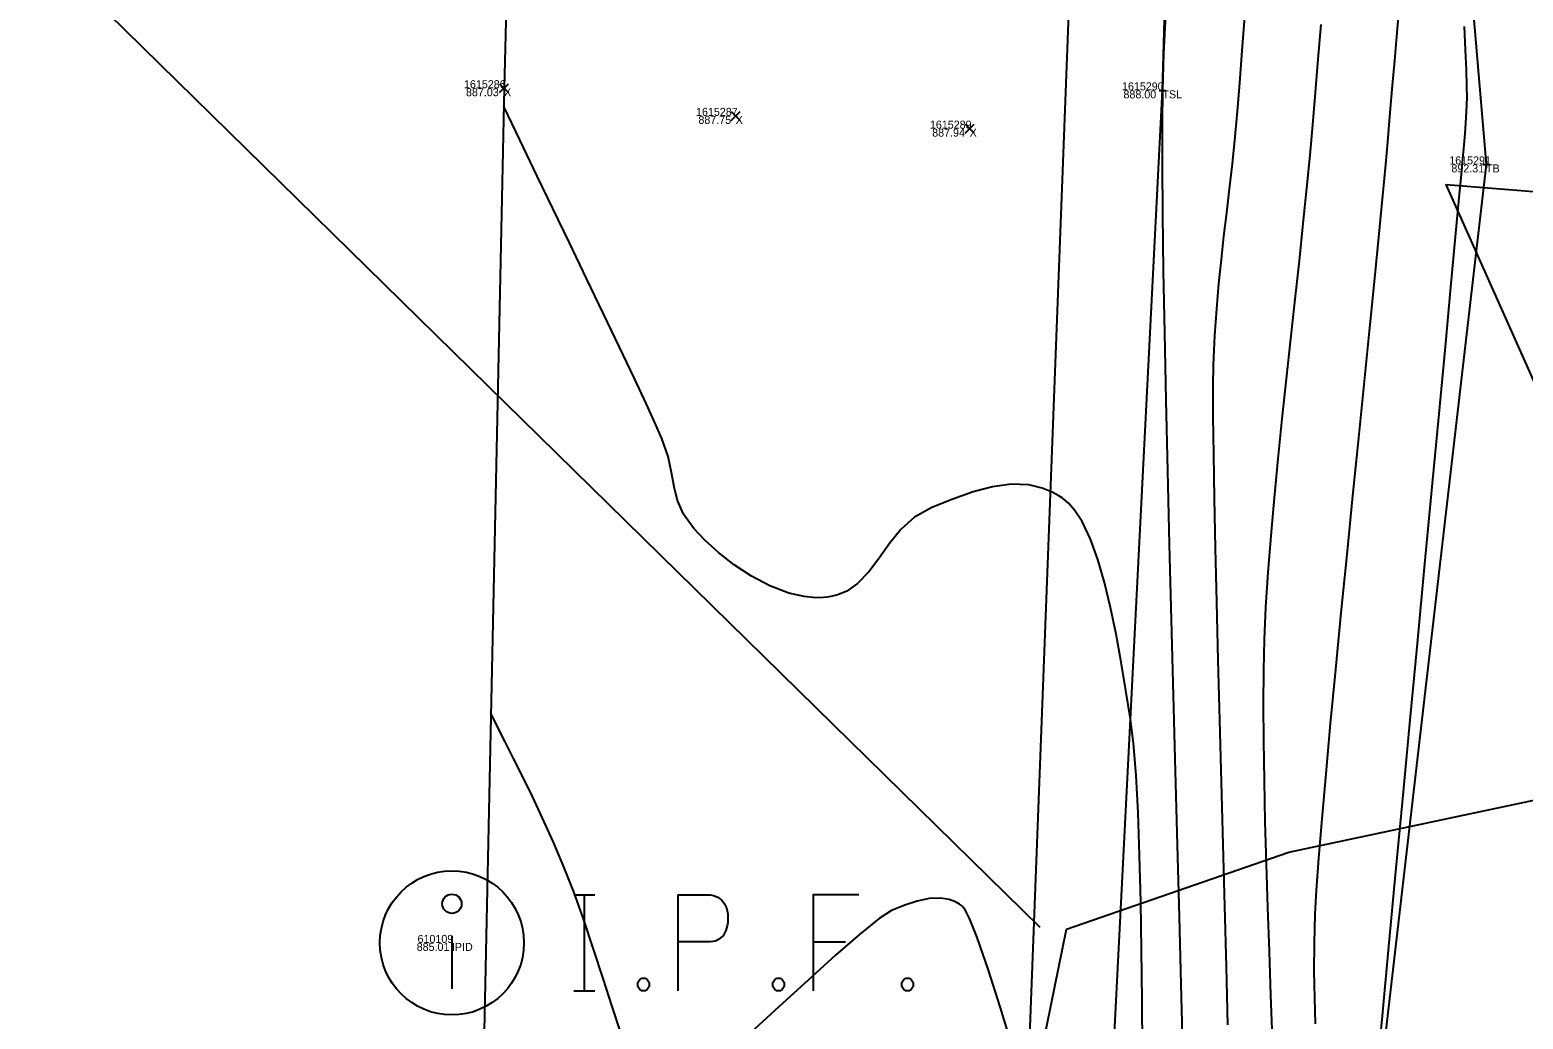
# Model space of a CAD drawing. Extents: x 1957117 to 1971063, y 701601 to 715861.
# Drawn here: x 1962652.6 to 1962717.9, y 702617.4 to 702660.6 of the extents above; entities that cross this region are included whole.
import ezdxf

# ---------------------------------------------------------------- set-up
doc = ezdxf.new("R2010")
doc.units = 0
for name, color, linetype in [('AP_X_Lights', 7, 'Continuous'), ('DT_X_Break_Line', 7, 'Continuous'), ('DT_X_Contour_Major', 7, 'Continuous'), ('DT_X_Contour_Minor', 7, 'Continuous'), ('DT_X_TIN_Hull', 7, 'Continuous'), ('DV_X_Property_Line', 7, 'Continuous'), ('PV_P_Drive', 7, 'Continuous'), ('PV_P_Shoulder', 7, 'Continuous'), ('RS_Raster1', 7, 'Continuous'), ('RW_X_Esmt_RR', 7, 'Continuous'), ('SC_Scratch1', 7, 'Continuous'), ('SC_Shading3', 7, 'Continuous'), ('VG_X_Tree_Line_Rt', 7, 'Continuous')]:
    doc.layers.add(name, color=color, linetype=linetype)

msp = doc.modelspace()

# ---------------------------------------------------------------- linework, layer by layer
at = {"layer": 'AP_X_Lights'}
for p, q in [((1962673.126, 702657.886), (1962673.514, 702658.276)), ((1962673.126, 702658.276), (1962673.514, 702657.886)), ((1962683.254, 702656.676), (1962683.642, 702657.066)), ((1962683.254, 702657.066), (1962683.642, 702656.676)), ((1962693.488, 702656.118), (1962693.876, 702656.508)), ((1962693.488, 702656.508), (1962693.876, 702656.118))]:
    msp.add_line(p, q, dxfattribs=at)
at = {"layer": 'DT_X_Break_Line'}
for points in [[(1962712.212, 702702.955), (1962716.271, 702654.75), (1962711.053, 702609.737), (1962713.646, 702554.428), (1962708.781, 702505.283), (1962707.233, 702455.469), (1962704.944, 702406.927), (1962695.192, 702355.079), (1962699.519, 702306.049), (1962692.358, 702256.103), (1962693.103, 702205.318), (1962697.09, 702154.707), (1962695.369, 702143.214), (1962687.557, 702105.709), (1962680.996, 702055.861)], [(1962672.291, 702056.441), (1962678.402, 702106.354), (1962662.847, 702156.902), (1962653.64, 702207.97), (1962682.578, 702256.2), (1962687.088, 702305.912), (1962688.383, 702356.115), (1962688.326, 702413.221), (1962687.321, 702456.746), (1962695.78, 702508.037), (1962696.797, 702556.263), (1962699.455, 702605.505), (1962702.117, 702657.987), (1962703.272, 702699.736)]]:
    msp.add_lwpolyline(points, dxfattribs=at)
at = {"layer": 'DT_X_Contour_Major'}
msp.add_lwpolyline([(1962709.043, 702660.868), (1962708.917, 702659.353), (1962708.795, 702657.889), (1962708.68, 702656.486), (1962708.564, 702655.152), (1962708.424, 702653.705), (1962708.265, 702652.16), (1962708.091, 702650.538), (1962707.907, 702648.855), (1962707.718, 702647.129), (1962707.528, 702645.38), (1962707.342, 702643.625), (1962707.165, 702641.881), (1962707, 702640.168), (1962706.853, 702638.503), (1962706.728, 702636.904), (1962706.63, 702635.389), (1962706.564, 702633.976), (1962706.531, 702632.631), (1962706.521, 702631.14), (1962706.532, 702629.525), (1962706.56, 702627.807), (1962706.602, 702626.008), (1962706.655, 702624.15), (1962706.715, 702622.253), (1962706.781, 702620.34), (1962706.848, 702618.432), (1962706.913, 702616.551)], dxfattribs=at)
msp.add_lwpolyline([(1962709.043, 702660.868), (1962708.917, 702659.353), (1962708.795, 702657.889), (1962708.68, 702656.486), (1962708.564, 702655.152), (1962708.424, 702653.705), (1962708.265, 702652.16), (1962708.091, 702650.538), (1962707.907, 702648.855), (1962707.718, 702647.129), (1962707.528, 702645.38), (1962707.342, 702643.625), (1962707.165, 702641.881), (1962707, 702640.168), (1962706.853, 702638.503), (1962706.728, 702636.904), (1962706.63, 702635.389), (1962706.564, 702633.976), (1962706.531, 702632.631), (1962706.521, 702631.14), (1962706.532, 702629.525), (1962706.56, 702627.807), (1962706.602, 702626.008), (1962706.655, 702624.15), (1962706.715, 702622.253), (1962706.781, 702620.34), (1962706.848, 702618.432), (1962706.913, 702616.551)], dxfattribs=at)
at = {"layer": 'DT_X_Contour_Minor'}
for points in [[(1962702.264, 702661.548), (1962702.171, 702659.602), (1962702.117, 702657.987), (1962702.099, 702656.559), (1962702.101, 702654.739), (1962702.12, 702652.571), (1962702.155, 702650.103), (1962702.204, 702647.379), (1962702.265, 702644.446), (1962702.335, 702641.348), (1962702.413, 702638.131), (1962702.496, 702634.841), (1962702.582, 702631.523), (1962702.671, 702628.224), (1962702.758, 702624.988), (1962702.843, 702621.862), (1962702.923, 702618.89), (1962702.996, 702616.119)], [(1962702.264, 702661.548), (1962702.171, 702659.602), (1962702.117, 702657.987), (1962702.099, 702656.559), (1962702.101, 702654.739), (1962702.12, 702652.571), (1962702.155, 702650.103), (1962702.204, 702647.379), (1962702.265, 702644.446), (1962702.335, 702641.348), (1962702.413, 702638.131), (1962702.496, 702634.841), (1962702.582, 702631.523), (1962702.671, 702628.224), (1962702.758, 702624.988), (1962702.843, 702621.862), (1962702.923, 702618.89), (1962702.996, 702616.119)], [(1962705.728, 702661.407), (1962705.596, 702659.719), (1962705.485, 702658.312), (1962705.399, 702657.236), (1962705.285, 702655.956), (1962705.165, 702654.78), (1962705.041, 702653.68), (1962704.917, 702652.633), (1962704.795, 702651.611), (1962704.679, 702650.589), (1962704.572, 702649.541), (1962704.478, 702648.441), (1962704.4, 702647.263), (1962704.34, 702645.982), (1962704.323, 702645.036), (1962704.325, 702643.718), (1962704.344, 702642.073), (1962704.377, 702640.143), (1962704.422, 702637.971), (1962704.477, 702635.602), (1962704.541, 702633.079), (1962704.61, 702630.445), (1962704.683, 702627.743), (1962704.758, 702625.018), (1962704.831, 702622.313), (1962704.902, 702619.671), (1962704.968, 702617.136)], [(1962705.728, 702661.407), (1962705.596, 702659.719), (1962705.485, 702658.312), (1962705.399, 702657.236), (1962705.285, 702655.956), (1962705.165, 702654.78), (1962705.041, 702653.68), (1962704.917, 702652.633), (1962704.795, 702651.611), (1962704.679, 702650.589), (1962704.572, 702649.541), (1962704.478, 702648.441), (1962704.4, 702647.263), (1962704.34, 702645.982), (1962704.323, 702645.036), (1962704.325, 702643.718), (1962704.344, 702642.073), (1962704.377, 702640.143), (1962704.422, 702637.971), (1962704.477, 702635.602), (1962704.541, 702633.079), (1962704.61, 702630.445), (1962704.683, 702627.743), (1962704.758, 702625.018), (1962704.831, 702622.313), (1962704.902, 702619.671), (1962704.968, 702617.136)], [(1962712.443, 702661.366), (1962712.359, 702660.343), (1962712.268, 702659.293), (1962712.171, 702658.193), (1962712.069, 702657.015), (1962711.962, 702655.735), (1962711.876, 702654.747), (1962711.748, 702653.392), (1962711.584, 702651.717), (1962711.39, 702649.772), (1962711.173, 702647.605), (1962710.936, 702645.265), (1962710.688, 702642.8), (1962710.433, 702640.258), (1962710.176, 702637.689), (1962709.925, 702635.142), (1962709.684, 702632.663), (1962709.46, 702630.303), (1962709.258, 702628.109), (1962709.084, 702626.13), (1962708.943, 702624.415), (1962708.843, 702623.012), (1962708.787, 702621.971), (1962708.754, 702620.697), (1962708.747, 702619.482), (1962708.762, 702618.31), (1962708.792, 702617.171)], [(1962712.443, 702661.366), (1962712.359, 702660.343), (1962712.268, 702659.293), (1962712.171, 702658.193), (1962712.069, 702657.015), (1962711.962, 702655.735), (1962711.876, 702654.747), (1962711.748, 702653.392), (1962711.584, 702651.717), (1962711.39, 702649.772), (1962711.173, 702647.605), (1962710.936, 702645.265), (1962710.688, 702642.8), (1962710.433, 702640.258), (1962710.176, 702637.689), (1962709.925, 702635.142), (1962709.684, 702632.663), (1962709.46, 702630.303), (1962709.258, 702628.109), (1962709.084, 702626.13), (1962708.943, 702624.415), (1962708.843, 702623.012), (1962708.787, 702621.971), (1962708.754, 702620.697), (1962708.747, 702619.482), (1962708.762, 702618.31), (1962708.792, 702617.171)], [(1962715.315, 702660.779), (1962715.36, 702659.757), (1962715.399, 702658.881), (1962715.423, 702658.177), (1962715.427, 702657.671), (1962715.406, 702657.048), (1962715.378, 702656.553), (1962715.342, 702656.101), (1962715.297, 702655.607), (1962715.244, 702654.985), (1962715.196, 702654.456), (1962715.089, 702653.295), (1962714.928, 702651.577), (1962714.722, 702649.378), (1962714.478, 702646.774), (1962714.202, 702643.839), (1962713.902, 702640.65), (1962713.584, 702637.281), (1962713.257, 702633.809), (1962712.927, 702630.308), (1962712.602, 702626.854), (1962712.288, 702623.522), (1962711.992, 702620.389), (1962711.722, 702617.528), (1962711.486, 702615.016)], [(1962715.315, 702660.779), (1962715.36, 702659.757), (1962715.399, 702658.881), (1962715.423, 702658.177), (1962715.427, 702657.671), (1962715.406, 702657.048), (1962715.378, 702656.553), (1962715.342, 702656.101), (1962715.297, 702655.607), (1962715.244, 702654.985), (1962715.196, 702654.456), (1962715.089, 702653.295), (1962714.928, 702651.577), (1962714.722, 702649.378), (1962714.478, 702646.774), (1962714.202, 702643.839), (1962713.902, 702640.65), (1962713.584, 702637.281), (1962713.257, 702633.809), (1962712.927, 702630.308), (1962712.602, 702626.854), (1962712.288, 702623.522), (1962711.992, 702620.389), (1962711.722, 702617.528), (1962711.486, 702615.016)], [(1962701.245, 702616.051), (1962701.231, 702618.219), (1962701.206, 702620.391), (1962701.17, 702622.513), (1962701.118, 702624.532), (1962701.05, 702626.393), (1962700.963, 702628.044), (1962700.854, 702629.429), (1962700.723, 702630.495), (1962700.519, 702631.744), (1962700.31, 702632.987), (1962700.088, 702634.203), (1962699.849, 702635.37), (1962699.586, 702636.468), (1962699.295, 702637.475), (1962698.968, 702638.37), (1962698.602, 702639.132), (1962698.275, 702639.631), (1962698.009, 702639.933), (1962697.822, 702640.098), (1962697.724, 702640.169), (1962697.583, 702640.261), (1962697.298, 702640.419), (1962696.863, 702640.598), (1962696.267, 702640.735), (1962695.494, 702640.762), (1962694.687, 702640.651), (1962693.842, 702640.429), (1962692.956, 702640.119), (1962692.025, 702639.747), (1962691.279, 702639.325), (1962690.68, 702638.783), (1962690.18, 702638.171), (1962689.73, 702637.54), (1962689.28, 702636.939), (1962688.783, 702636.42), (1962688.319, 702636.097), (1962687.915, 702635.926), (1962687.614, 702635.852), (1962687.453, 702635.828), (1962687.287, 702635.813), (1962686.953, 702635.806), (1962686.447, 702635.852), (1962685.771, 702636.006), (1962684.938, 702636.323), (1962684.135, 702636.747), (1962683.383, 702637.243), (1962682.7, 702637.779), (1962682.106, 702638.32), (1962681.62, 702638.832), (1962681.172, 702639.456), (1962680.911, 702640.049), (1962680.762, 702640.645), (1962680.648, 702641.275), (1962680.494, 702641.972), (1962680.223, 702642.767), (1962679.96, 702643.366), (1962679.544, 702644.268), (1962679.004, 702645.417), (1962678.369, 702646.755), (1962677.668, 702648.222), (1962676.928, 702649.762), (1962676.18, 702651.317), (1962675.451, 702652.828), (1962674.77, 702654.239), (1962674.166, 702655.49), (1962673.667, 702656.525), (1962673.303, 702657.285)], [(1962701.245, 702616.051), (1962701.231, 702618.219), (1962701.206, 702620.391), (1962701.17, 702622.513), (1962701.118, 702624.532), (1962701.05, 702626.393), (1962700.963, 702628.044), (1962700.854, 702629.429), (1962700.723, 702630.495), (1962700.519, 702631.744), (1962700.31, 702632.987), (1962700.088, 702634.203), (1962699.849, 702635.37), (1962699.586, 702636.468), (1962699.295, 702637.475), (1962698.968, 702638.37), (1962698.602, 702639.132), (1962698.275, 702639.631), (1962698.009, 702639.933), (1962697.822, 702640.098), (1962697.724, 702640.169), (1962697.583, 702640.261), (1962697.298, 702640.419), (1962696.863, 702640.598), (1962696.267, 702640.735), (1962695.494, 702640.762), (1962694.687, 702640.651), (1962693.842, 702640.429), (1962692.956, 702640.119), (1962692.025, 702639.747), (1962691.279, 702639.325), (1962690.68, 702638.783), (1962690.18, 702638.171), (1962689.73, 702637.54), (1962689.28, 702636.939), (1962688.783, 702636.42), (1962688.319, 702636.097), (1962687.915, 702635.926), (1962687.614, 702635.852), (1962687.453, 702635.828), (1962687.287, 702635.813), (1962686.953, 702635.806), (1962686.447, 702635.852), (1962685.771, 702636.006), (1962684.938, 702636.323), (1962684.135, 702636.747), (1962683.383, 702637.243), (1962682.7, 702637.779), (1962682.106, 702638.32), (1962681.62, 702638.832), (1962681.172, 702639.456), (1962680.911, 702640.049), (1962680.762, 702640.645), (1962680.648, 702641.275), (1962680.494, 702641.972), (1962680.223, 702642.767), (1962679.96, 702643.366), (1962679.544, 702644.268), (1962679.004, 702645.417), (1962678.369, 702646.755), (1962677.668, 702648.222), (1962676.928, 702649.762), (1962676.18, 702651.317), (1962675.451, 702652.828), (1962674.77, 702654.239), (1962674.166, 702655.49), (1962673.667, 702656.525), (1962673.303, 702657.285)], [(1962678.408, 702616.828), (1962678.046, 702617.929), (1962677.651, 702619.151), (1962677.233, 702620.435), (1962676.802, 702621.718), (1962676.367, 702622.939), (1962675.94, 702624.036), (1962675.469, 702625.138), (1962675.007, 702626.161), (1962674.56, 702627.106), (1962674.133, 702627.976), (1962673.732, 702628.773), (1962673.362, 702629.5), (1962673.03, 702630.158), (1962672.74, 702630.749)], [(1962678.408, 702616.828), (1962678.046, 702617.929), (1962677.651, 702619.151), (1962677.233, 702620.435), (1962676.802, 702621.718), (1962676.367, 702622.939), (1962675.94, 702624.036), (1962675.469, 702625.138), (1962675.007, 702626.161), (1962674.56, 702627.106), (1962674.133, 702627.976), (1962673.732, 702628.773), (1962673.362, 702629.5), (1962673.03, 702630.158), (1962672.74, 702630.749)], [(1962695.611, 702615.96), (1962695.032, 702617.868), (1962694.491, 702619.564), (1962694.01, 702620.944), (1962693.687, 702621.753), (1962693.487, 702622.153), (1962693.378, 702622.309), (1962693.331, 702622.351), (1962693.243, 702622.409), (1962693.063, 702622.505), (1962692.788, 702622.607), (1962692.41, 702622.67), (1962691.915, 702622.649), (1962691.395, 702622.537), (1962690.845, 702622.355), (1962690.262, 702622.124), (1962689.724, 702621.779), (1962688.885, 702621.1), (1962687.822, 702620.174), (1962686.616, 702619.086), (1962685.346, 702617.924), (1962684.092, 702616.774)], [(1962695.611, 702615.96), (1962695.032, 702617.868), (1962694.491, 702619.564), (1962694.01, 702620.944), (1962693.687, 702621.753), (1962693.487, 702622.153), (1962693.378, 702622.309), (1962693.331, 702622.351), (1962693.243, 702622.409), (1962693.063, 702622.505), (1962692.788, 702622.607), (1962692.41, 702622.67), (1962691.915, 702622.649), (1962691.395, 702622.537), (1962690.845, 702622.355), (1962690.262, 702622.124), (1962689.724, 702621.779), (1962688.885, 702621.1), (1962687.822, 702620.174), (1962686.616, 702619.086), (1962685.346, 702617.924), (1962684.092, 702616.774)]]:
    msp.add_lwpolyline(points, dxfattribs=at)
at = {"layer": 'DT_X_TIN_Hull'}
msp.add_lwpolyline([(1962674.559, 702707.745), (1962673.32, 702658.081), (1962672.256, 702607.928), (1962668.525, 702557.8), (1962666.493, 702507.929), (1962664.731, 702458.112), (1962662.325, 702407.833), (1962660.262, 702358.239), (1962657.931, 702308.011), (1962655.854, 702258.355)], dxfattribs=at)
at = {"layer": 'DV_X_Property_Line'}
msp.add_line((1962611.482, 702704.997), (1962696.75, 702621.403), dxfattribs=at)
at = {"layer": 'PV_P_Drive'}
for p, q in [((1962702.117, 702658.133), (1962702.117, 702657.841)), ((1962701.971, 702657.987), (1962702.263, 702657.987)), ((1962702.117, 702657.987), (1962702.117, 702657.987)), ((1962716.271, 702654.896), (1962716.271, 702654.604)), ((1962716.125, 702654.75), (1962716.417, 702654.75)), ((1962716.271, 702654.75), (1962716.271, 702654.75))]:
    msp.add_line(p, q, dxfattribs=at)
at = {"layer": 'RW_X_Esmt_RR'}
msp.add_lwpolyline([(1962674.265, 702039.003), (1962716.391, 703142.573)], dxfattribs=at)
at = {"layer": 'SC_Shading3'}
msp.add_line((1962671.038, 702621.017), (1962671.038, 702618.698), dxfattribs=at)
for points in [[(1962676.368, 702622.811), (1962677.294, 702622.811)], [(1962676.831, 702618.611), (1962676.831, 702622.811)], [(1962680.939, 702618.611), (1962680.939, 702622.811), (1962682.328, 702622.811), (1962682.473, 702622.778), (1962682.676, 702622.712), (1962682.763, 702622.645), (1962682.849, 702622.579), (1962682.965, 702622.414), (1962683.052, 702622.249), (1962683.11, 702621.984), (1962683.11, 702621.587), (1962683.081, 702621.455), (1962683.023, 702621.257), (1962682.907, 702621.025), (1962682.791, 702620.926), (1962682.705, 702620.86), (1962682.56, 702620.794), (1962682.328, 702620.761), (1962680.939, 702620.761)], [(1962688.839, 702622.811), (1962686.842, 702622.811), (1962686.842, 702618.611)], [(1962686.842, 702620.761), (1962688.26, 702620.761)], [(1962679.348, 702619.173), (1962679.493, 702619.173), (1962679.58, 702619.107), (1962679.666, 702618.975), (1962679.666, 702618.809), (1962679.58, 702618.677), (1962679.493, 702618.611), (1962679.348, 702618.611), (1962679.261, 702618.677), (1962679.175, 702618.809), (1962679.175, 702618.975), (1962679.261, 702619.107), (1962679.348, 702619.173)], [(1962685.251, 702619.173), (1962685.395, 702619.173), (1962685.482, 702619.107), (1962685.569, 702618.975), (1962685.569, 702618.809), (1962685.482, 702618.677), (1962685.395, 702618.611), (1962685.251, 702618.611), (1962685.164, 702618.677), (1962685.077, 702618.809), (1962685.077, 702618.975), (1962685.164, 702619.107), (1962685.251, 702619.173)], [(1962690.893, 702619.173), (1962691.038, 702619.173), (1962691.125, 702619.107), (1962691.211, 702618.975), (1962691.211, 702618.809), (1962691.125, 702618.677), (1962691.038, 702618.611), (1962690.893, 702618.611), (1962690.806, 702618.677), (1962690.72, 702618.809), (1962690.72, 702618.975), (1962690.806, 702619.107), (1962690.893, 702619.173)], [(1962676.368, 702618.611), (1962677.294, 702618.611)]]:
    msp.add_lwpolyline(points, dxfattribs=at)
for centre, radius in [((1962671.038, 702620.711), 3.15), ((1962671.038, 702622.422), 0.42)]:
    msp.add_circle(centre, radius, dxfattribs=at)
at = {"layer": 'VG_X_Tree_Line_Rt'}
msp.add_lwpolyline([(1962661.758, 702605.94), (1962693.037, 702605.672), (1962696.029, 702611.999), (1962697.914, 702621.319), (1962707.651, 702624.685), (1962724.898, 702628.339), (1962722.246, 702636.594), (1962714.524, 702653.874), (1962731.807, 702652.486), (1962727.617, 702635.179), (1962735.676, 702622.778), (1962721.735, 702611.35)], dxfattribs=at)

# ---------------------------------------------------------------- texts
at = {"layer": 'PV_P_Shoulder'}
for s, p in [('887.03', (1962671.653, 702657.731)), ('888.00', (1962700.414, 702657.637)), ('887.75', (1962681.819, 702656.521)), ('887.94', (1962692.045, 702655.963)), ('892.31', (1962714.757, 702654.4)), ('885.01', (1962669.497, 702620.361))]:
    msp.add_text(s, height=0.35, dxfattribs=at).set_placement(p)
at = {"layer": 'RS_Raster1'}
for s, p in [('1615286', (1962671.565, 702658.081)), ('1615290', (1962700.348, 702657.987)), ('1615287', (1962681.715, 702656.871)), ('1615289', (1962691.946, 702656.313)), ('1615291', (1962714.664, 702654.75)), ('610109', (1962669.534, 702620.711))]:
    msp.add_text(s, height=0.35, dxfattribs=at).set_placement(p)
at = {"layer": 'SC_Scratch1'}
for s, p in [('X', (1962673.32, 702657.731)), ('TSL', (1962702.117, 702657.637)), ('X', (1962683.448, 702656.521)), ('X', (1962693.682, 702655.963)), ('TB', (1962716.271, 702654.4)), ('IPID', (1962671.038, 702620.361))]:
    msp.add_text(s, height=0.35, dxfattribs=at).set_placement(p)

doc.saveas('drawing.dxf')
